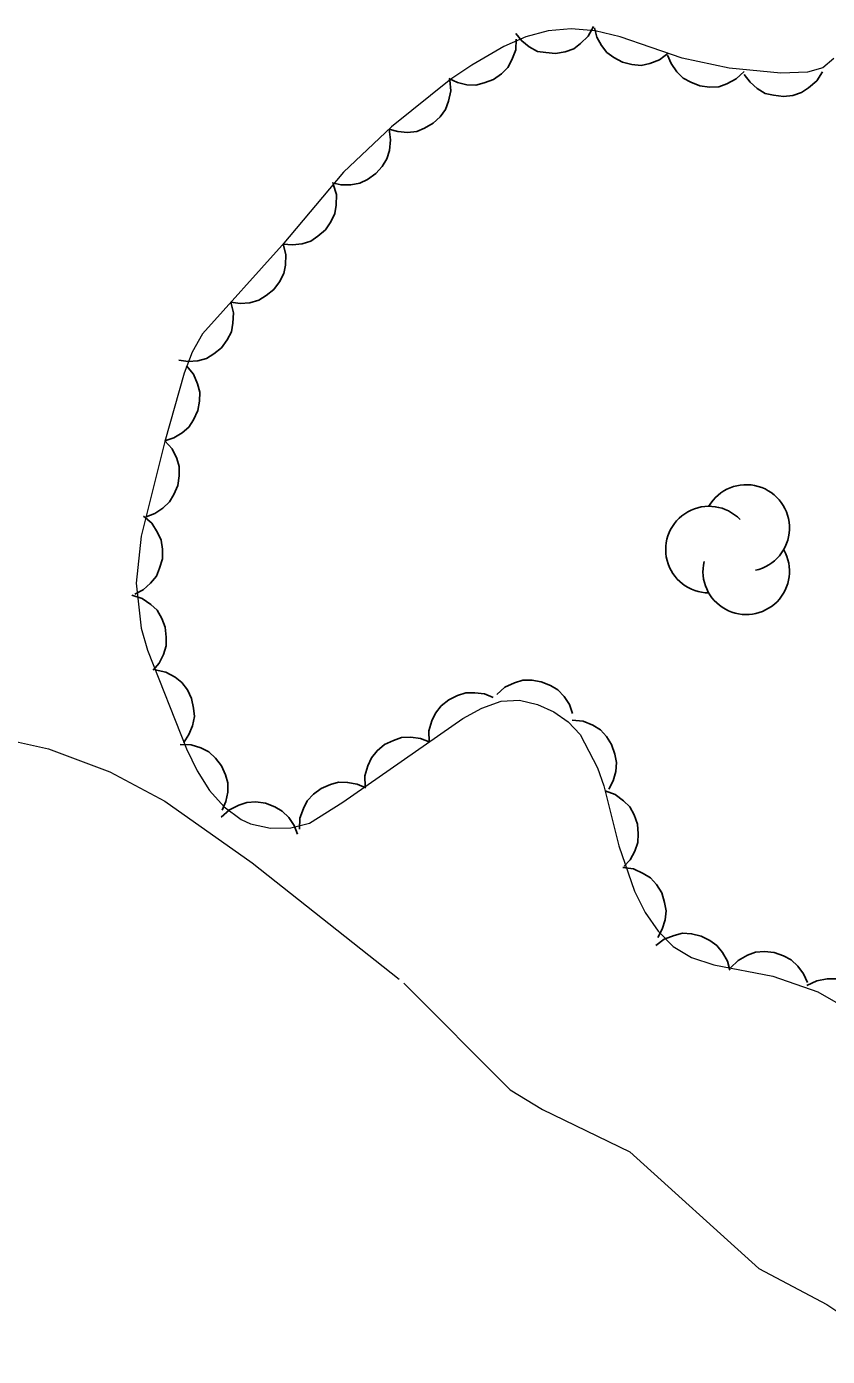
# Model space of a CAD drawing. Extents: x 386081 to 389416, y 5130568 to 5134082.
# Drawn here: x 387261.9 to 387292.6, y 5132374.2 to 5132425.2 of the extents above; entities that cross this region are included whole.
import ezdxf

# ---------------------------------------------------------------- set-up
doc = ezdxf.new("R2010")
doc.units = 0
doc.header["$LTSCALE"] = 1.2
doc.linetypes.add('DOT_DASHED', pattern=[7.7, 5, -1.2, 0.3, -1.2])
doc.linetypes.add('LONG_DASHED', pattern=[7.5, 6, -1.5])
doc.layers.add('2', color=7, linetype='Continuous', lineweight=13)
doc.layers.add('44', color=7, linetype='Continuous', lineweight=25)

msp = doc.modelspace()

# ---------------------------------------------------------------- linework, layer by layer
at = {"layer": '2', "linetype": 'LONG_DASHED'}
msp.add_lwpolyline([(387260.5, 5132397.97), (387262.74, 5132397.46), (387265.1, 5132396.58), (387267.21, 5132395.46), (387270.55, 5132393.09), (387276.38, 5132388.48), (387280.46, 5132384.38), (387281.7, 5132383.63), (387285.05, 5132382.01), (387290, 5132377.53), (387292.61, 5132376.15), (387295.58, 5132374.16)], dxfattribs=at)
at = {"layer": '44', "linetype": 'DOT_DASHED', "lineweight": 13}
msp.add_lwpolyline([(387292.88, 5132423.94), (387292.45, 5132423.59), (387291.87, 5132423.42), (387290.84, 5132423.38), (387288.86, 5132423.57), (387287.06, 5132423.96), (387284.68, 5132424.78), (387283.72, 5132425.01), (387282.8, 5132425.09), (387281.92, 5132425.01), (387281.06, 5132424.78), (387280.21, 5132424.41), (387278.98, 5132423.69), (387278.18, 5132423.15), (387275.9, 5132421.32), (387274.06, 5132419.59), (387271.71, 5132416.79), (387268.65, 5132413.38), (387268.26, 5132412.68), (387267.95, 5132411.88), (387267.2, 5132409.26), (387266.3, 5132405.62), (387266.1, 5132403.82), (387266.3, 5132402.09), (387266.54, 5132401.25), (387268.03, 5132397.46), (387268.44, 5132396.62), (387268.92, 5132395.87), (387269.48, 5132395.24), (387270.13, 5132394.76), (387270.49, 5132394.59), (387271.26, 5132394.42), (387272.04, 5132394.43), (387272.76, 5132394.62), (387274.04, 5132395.42), (387278.64, 5132398.63), (387279.37, 5132399.03), (387280.11, 5132399.29), (387280.82, 5132399.33), (387281.5, 5132399.16), (387282.13, 5132398.88), (387282.68, 5132398.5), (387283.14, 5132398.01), (387283.81, 5132396.74), (387284.05, 5132396.05), (387284.62, 5132393.75), (387285.23, 5132392.01), (387285.64, 5132391.19), (387286.13, 5132390.47), (387286.71, 5132389.88), (387287.42, 5132389.46), (387288.27, 5132389.18), (387290.53, 5132388.75), (387292.26, 5132388.15), (387293.8, 5132387.26)], dxfattribs=at)
at = {"layer": '44'}
for points in [[(387283.66, 5132425.17), (387283.45, 5132424.8), (387283.16, 5132424.52), (387282.9, 5132424.32), (387282.57, 5132424.2), (387282.2, 5132424.14), (387281.82, 5132424.17), (387281.5, 5132424.22), (387281.19, 5132424.39), (387280.9, 5132424.62), (387280.67, 5132424.9)], [(387286.52, 5132424.15), (387286.19, 5132423.89), (387285.81, 5132423.76), (387285.48, 5132423.68), (387285.13, 5132423.71), (387284.77, 5132423.8), (387284.44, 5132423.98), (387284.17, 5132424.17), (387283.96, 5132424.45), (387283.78, 5132424.77), (387283.69, 5132425.12)], [(387280.69, 5132424.69), (387280.67, 5132424.28), (387280.52, 5132423.9), (387280.37, 5132423.6), (387280.12, 5132423.36), (387279.82, 5132423.14), (387279.46, 5132423.01), (387279.14, 5132422.92), (387278.79, 5132422.94), (387278.43, 5132423.02), (387278.1, 5132423.18)], [(387289.44, 5132423.45), (387289.13, 5132423.16), (387288.77, 5132422.97), (387288.46, 5132422.86), (387288.11, 5132422.85), (387287.74, 5132422.9), (387287.39, 5132423.04), (387287.1, 5132423.19), (387286.85, 5132423.44), (387286.64, 5132423.75), (387286.5, 5132424.08)], [(387292.44, 5132423.44), (387292.22, 5132423.09), (387291.91, 5132422.82), (387291.64, 5132422.64), (387291.3, 5132422.53), (387290.94, 5132422.49), (387290.56, 5132422.54), (387290.24, 5132422.61), (387289.94, 5132422.79), (387289.66, 5132423.04), (387289.44, 5132423.33)], [(387278.14, 5132423.12), (387278.18, 5132422.7), (387278.09, 5132422.31), (387277.98, 5132421.99), (387277.77, 5132421.71), (387277.5, 5132421.46), (387277.17, 5132421.27), (387276.87, 5132421.14), (387276.52, 5132421.11), (387276.15, 5132421.14), (387275.8, 5132421.24)], [(387275.81, 5132421.23), (387275.87, 5132420.82), (387275.82, 5132420.42), (387275.73, 5132420.1), (387275.55, 5132419.8), (387275.3, 5132419.53), (387274.98, 5132419.31), (387274.69, 5132419.16), (387274.34, 5132419.1), (387273.97, 5132419.1), (387273.62, 5132419.18)], [(387273.67, 5132419.13), (387273.79, 5132418.73), (387273.78, 5132418.32), (387273.73, 5132418), (387273.58, 5132417.68), (387273.37, 5132417.37), (387273.08, 5132417.13), (387272.81, 5132416.94), (387272.47, 5132416.84), (387272.1, 5132416.8), (387271.75, 5132416.83)], [(387271.75, 5132416.83), (387271.85, 5132416.43), (387271.83, 5132416.02), (387271.77, 5132415.7), (387271.61, 5132415.38), (387271.39, 5132415.09), (387271.09, 5132414.85), (387270.81, 5132414.67), (387270.47, 5132414.58), (387270.1, 5132414.55), (387269.74, 5132414.6)], [(387269.74, 5132414.6), (387269.84, 5132414.19), (387269.82, 5132413.79), (387269.76, 5132413.46), (387269.6, 5132413.15), (387269.38, 5132412.85), (387269.08, 5132412.62), (387268.81, 5132412.44), (387268.47, 5132412.35), (387268.1, 5132412.32), (387267.74, 5132412.37)], [(387268.03, 5132412.16), (387268.3, 5132411.84), (387268.46, 5132411.47), (387268.55, 5132411.15), (387268.54, 5132410.8), (387268.47, 5132410.44), (387268.3, 5132410.09), (387268.13, 5132409.81), (387267.87, 5132409.59), (387267.55, 5132409.39), (387267.21, 5132409.28)], [(387267.21, 5132409.28), (387267.48, 5132408.97), (387267.66, 5132408.6), (387267.76, 5132408.29), (387267.76, 5132407.94), (387267.71, 5132407.57), (387267.55, 5132407.22), (387267.39, 5132406.94), (387267.13, 5132406.7), (387266.82, 5132406.49), (387266.49, 5132406.37)], [(387266.39, 5132406.39), (387266.7, 5132406.12), (387266.92, 5132405.77), (387267.06, 5132405.47), (387267.11, 5132405.13), (387267.11, 5132404.76), (387267, 5132404.39), (387266.88, 5132404.09), (387266.65, 5132403.82), (387266.37, 5132403.57), (387266.05, 5132403.4)], [(387265.94, 5132403.36), (387266.33, 5132403.23), (387266.67, 5132403), (387266.91, 5132402.78), (387267.09, 5132402.47), (387267.22, 5132402.13), (387267.26, 5132401.75), (387267.26, 5132401.42), (387267.16, 5132401.09), (387266.99, 5132400.75), (387266.76, 5132400.48)], [(387266.83, 5132400.5), (387267.24, 5132400.41), (387267.6, 5132400.21), (387267.86, 5132400.01), (387268.07, 5132399.73), (387268.23, 5132399.4), (387268.31, 5132399.02), (387268.34, 5132398.7), (387268.27, 5132398.35), (387268.13, 5132398.01), (387267.93, 5132397.71)], [(387279.94, 5132399.55), (387280.25, 5132399.83), (387280.62, 5132400), (387280.94, 5132400.1), (387281.29, 5132400.1), (387281.65, 5132400.04), (387282.01, 5132399.89), (387282.29, 5132399.73), (387282.53, 5132399.47), (387282.73, 5132399.16), (387282.85, 5132398.82)], [(387277.35, 5132397.73), (387277.34, 5132398.15), (387277.45, 5132398.54), (387277.59, 5132398.84), (387277.81, 5132399.11), (387278.1, 5132399.34), (387278.44, 5132399.51), (387278.75, 5132399.62), (387279.1, 5132399.62), (387279.47, 5132399.57), (387279.81, 5132399.44)], [(387282.84, 5132398.57), (387283.26, 5132398.53), (387283.63, 5132398.37), (387283.92, 5132398.2), (387284.15, 5132397.94), (387284.35, 5132397.63), (387284.47, 5132397.26), (387284.54, 5132396.94), (387284.51, 5132396.59), (387284.41, 5132396.24), (387284.24, 5132395.92)], [(387274.89, 5132396.01), (387274.88, 5132396.43), (387274.99, 5132396.82), (387275.13, 5132397.12), (387275.35, 5132397.39), (387275.64, 5132397.63), (387275.98, 5132397.79), (387276.29, 5132397.9), (387276.64, 5132397.91), (387277.01, 5132397.86), (387277.35, 5132397.73)], [(387267.79, 5132397.63), (387268.21, 5132397.62), (387268.59, 5132397.5), (387268.89, 5132397.35), (387269.15, 5132397.11), (387269.38, 5132396.82), (387269.53, 5132396.47), (387269.62, 5132396.16), (387269.62, 5132395.8), (387269.55, 5132395.44), (387269.41, 5132395.11)], [(387272.37, 5132394.38), (387272.39, 5132394.8), (387272.52, 5132395.18), (387272.67, 5132395.47), (387272.91, 5132395.73), (387273.2, 5132395.95), (387273.56, 5132396.1), (387273.87, 5132396.19), (387274.22, 5132396.18), (387274.59, 5132396.11), (387274.92, 5132395.97)], [(387284.1, 5132395.86), (387284.49, 5132395.71), (387284.81, 5132395.47), (387285.05, 5132395.24), (387285.22, 5132394.93), (387285.34, 5132394.58), (387285.37, 5132394.2), (387285.36, 5132393.87), (387285.24, 5132393.54), (387285.06, 5132393.21), (387284.82, 5132392.95)], [(387269.37, 5132394.84), (387269.68, 5132395.12), (387270.04, 5132395.31), (387270.35, 5132395.41), (387270.7, 5132395.43), (387271.07, 5132395.38), (387271.43, 5132395.24), (387271.71, 5132395.08), (387271.96, 5132394.83), (387272.17, 5132394.52), (387272.3, 5132394.19)], [(387284.78, 5132392.92), (387285.19, 5132392.86), (387285.56, 5132392.69), (387285.84, 5132392.52), (387286.07, 5132392.26), (387286.27, 5132391.94), (387286.38, 5132391.57), (387286.44, 5132391.25), (387286.4, 5132390.9), (387286.29, 5132390.55), (387286.12, 5132390.23)], [(387286.04, 5132389.92), (387286.37, 5132390.17), (387286.75, 5132390.31), (387287.07, 5132390.39), (387287.42, 5132390.37), (387287.78, 5132390.28), (387288.12, 5132390.11), (387288.39, 5132389.92), (387288.61, 5132389.65), (387288.79, 5132389.32), (387288.89, 5132388.98)], [(387288.91, 5132389.06), (387289.2, 5132389.35), (387289.56, 5132389.55), (387289.87, 5132389.66), (387290.22, 5132389.69), (387290.59, 5132389.65), (387290.95, 5132389.52), (387291.24, 5132389.37), (387291.49, 5132389.13), (387291.71, 5132388.83), (387291.86, 5132388.5)], [(387291.84, 5132388.39), (387292.22, 5132388.57), (387292.62, 5132388.64), (387292.95, 5132388.64), (387293.29, 5132388.55), (387293.63, 5132388.4), (387293.92, 5132388.15), (387294.15, 5132387.92), (387294.31, 5132387.6), (387294.42, 5132387.25), (387294.44, 5132386.89)]]:
    msp.add_lwpolyline(points, dxfattribs=at)
for centre, start, end in [((387289.514, 5132405.938), 282.2692, 149.7263), ((387288.086, 5132405.108), 44.1154, 269.804), ((387289.514, 5132404.277), 166.9369, 29.6212)]:
    msp.add_arc(centre, 1.661, start, end, dxfattribs=at)

doc.saveas('drawing.dxf')
